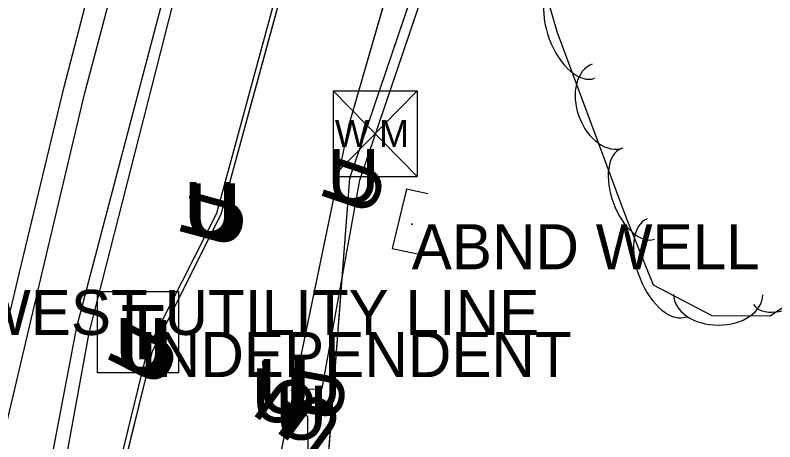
# Model space of a CAD drawing. Extents: x 954793 to 988390, y 1867850 to 1924428.
# Drawn here: x 961031.6 to 961116, y 1905653.5 to 1905700.8 of the extents above; entities that cross this region are included whole.
import ezdxf

# ---------------------------------------------------------------- set-up
doc = ezdxf.new("R2010")
doc.units = 0
for name, color, linetype in [('Default', 7, 'Continuous'), ('S_DITCHLINE', 7, 'Continuous'), ('S_EDGE_CONCRETE', 7, 'Continuous'), ('S_EDGE_PAVEMENT', 7, 'Continuous'), ('S_ELECTRIC_UTILITIES_ANNOT', 7, 'Continuous'), ('S_FIBER_OPTIC_CABLE', 7, 'Continuous'), ('S_MSC_PT_SYM', 7, 'Continuous'), ('S_SHOULDER', 7, 'Continuous'), ('S_SURVEY_TEXT_ANNOT', 7, 'Continuous'), ('S_TELEPHONE_UTILITIES', 7, 'Continuous'), ('S_TELEPHONE_UTILITIES_ANNOT', 7, 'Continuous'), ('S_TREE', 7, 'Continuous'), ('S_UNDERGROUND_CABLE', 7, 'Continuous'), ('S_UTL_PT_SYM', 7, 'Continuous'), ('S_WATER_UTILITIES', 7, 'Continuous')]:
    doc.layers.add(name, color=color, linetype=linetype)

msp = doc.modelspace()

# ---------------------------------------------------------------- linework, layer by layer
at = {"layer": 'S_DITCHLINE'}
for points in [[(961023.125, 1905589.411), (961026.746, 1905606.461), (961030.367, 1905623.512), (961034.42, 1905644.87), (961038.473, 1905666.228), (961043.782, 1905686.335), (961049.092, 1905706.441)], [(961025.678, 1905589.564), (961028.89, 1905606.267), (961032.102, 1905622.97), (961035.979, 1905644.258), (961039.856, 1905665.546), (961044.994, 1905685.718), (961050.132, 1905705.89)]]:
    msp.add_lwpolyline(points, dxfattribs=at)
at = {"layer": 'S_EDGE_CONCRETE'}
msp.add_lwpolyline([(961077.46, 1905680.982), (961075.101, 1905681.503), (961073.507, 1905674.91), (961076.499, 1905674.267)], dxfattribs=at)
at = {"layer": 'S_EDGE_PAVEMENT'}
msp.add_lwpolyline([(961027.741, 1905653.999), (961032.317, 1905673.003), (961037.092, 1905692.836), (961042.214, 1905712.642), (961047.336, 1905732.448), (961052.577, 1905752.228), (961057.182, 1905769.607)], dxfattribs=at)
at = {"layer": 'S_FIBER_OPTIC_CABLE'}
for p, q in [((961068.799, 1905682.724), (961097.338, 1905766.72)), ((961064.167, 1905622.208), (961068.799, 1905682.724))]:
    msp.add_line(p, q, dxfattribs=at)
msp.add_lwpolyline([(961026.414, 1904948.637), (961017.369, 1904982.587), (961011.819, 1905055.257), (961016.601, 1905138.531), (961017.468, 1905193.437), (961017.277, 1905224.85), (961027.258, 1905262.094), (961046.136, 1905280.89), (961043.588, 1905375.147), (961039.349, 1905456.04), (961041.723, 1905513.175), (961045.689, 1905529.363), (961064.975, 1905556.232), (961068.353, 1905571.617), (961066.892, 1905584.495), (961064.167, 1905622.208), (961068.799, 1905682.724), (961097.338, 1905766.72), (961110.99, 1905817.563), (961132.892, 1905884.854), (961164.243, 1905971.704), (961188.563, 1906032.157), (961262.109, 1906149.746)], dxfattribs=at)
msp.add_lwpolyline([(961026.414, 1904948.637), (961017.369, 1904982.587), (961011.819, 1905055.257), (961016.601, 1905138.531), (961017.468, 1905193.437), (961017.277, 1905224.85), (961027.258, 1905262.094), (961046.136, 1905280.89), (961043.588, 1905375.147), (961039.349, 1905456.04), (961041.723, 1905513.175), (961045.689, 1905529.363), (961064.975, 1905556.232), (961068.353, 1905571.617), (961066.892, 1905584.495), (961064.167, 1905622.208), (961068.799, 1905682.724), (961097.338, 1905766.72), (961110.99, 1905817.563), (961132.892, 1905884.854), (961164.243, 1905971.704), (961188.563, 1906032.157), (961262.109, 1906149.746)], dxfattribs=at)
at = {"layer": 'S_MSC_PT_SYM'}
msp.add_lwpolyline([(961075.672, 1905677.596), (961075.672, 1905677.646), (961075.672, 1905677.596), (961075.622, 1905677.596), (961075.672, 1905677.596), (961075.672, 1905677.546), (961075.672, 1905677.596), (961075.722, 1905677.596)], close=True, dxfattribs=at)
msp.add_lwpolyline([(961075.672, 1905677.596), (961075.672, 1905677.646), (961075.672, 1905677.596), (961075.622, 1905677.596), (961075.672, 1905677.596), (961075.672, 1905677.546), (961075.672, 1905677.596), (961075.722, 1905677.596)], close=True, dxfattribs=at)
msp.add_lwpolyline([(961075.672, 1905677.596), (961075.672, 1905677.646), (961075.672, 1905677.596), (961075.622, 1905677.596), (961075.672, 1905677.596), (961075.672, 1905677.546), (961075.672, 1905677.596), (961075.722, 1905677.596)], dxfattribs=at)
at = {"layer": 'S_SHOULDER'}
msp.add_lwpolyline([(961029.201, 1905648.899), (961029.944, 1905652.418), (961034.647, 1905672.219), (961039.35, 1905692.021), (961044.59, 1905711.856), (961049.831, 1905731.691), (961054.884, 1905751.611), (961059.192, 1905768.594)], dxfattribs=at)
at = {"layer": 'S_TELEPHONE_UTILITIES'}
msp.add_lwpolyline([(961040.798, 1905661.121), (961040.798, 1905670.121), (961049.798, 1905670.121), (961049.798, 1905661.121)], close=True, dxfattribs=at)
at = {"layer": 'S_TREE'}
msp.add_lwpolyline([(961133.525, 1905640.224), (961140.136, 1905656.118), (961143.911, 1905670.479), (961141.868, 1905679.135), (961136.185, 1905682.229), (961130.493, 1905681.553), (961125.957, 1905677.869), (961121.32, 1905671.335), (961115.487, 1905667.389), (961109.035, 1905667.418), (961102.511, 1905670.84), (961099.515, 1905678.273), (961091.84, 1905698.948), (961086.704, 1905716.627), (961087.419, 1905736.033), (961093.575, 1905756.113), (961095.873, 1905771.677), (961101.648, 1905792.34)], dxfattribs=at)
for centre, major_axis, ratio in [((961093.972, 1905699.299), (2.042, -5.502), 0.55008), ((961097.439, 1905690.71), (1.725, -4.646), 0.685311), ((961100.781, 1905680.96), (1.861, -5.012), 0.540699), ((961104.021, 1905672.769), (2.194, -5.443), 0.55008), ((961118.041, 1905671.678), (4.428, 2.996), 0.540699), ((961109.713, 1905669.797), (4.955, -0.022), 0.685311)]:
    msp.add_ellipse(centre, major_axis=major_axis, ratio=ratio, start_param=3.141593, end_param=6.283185, dxfattribs=at)
at = {"layer": 'S_UNDERGROUND_CABLE'}
for p, q in [((961069.924, 1905682.488), (961098.401, 1905766.49)), ((961054.039, 1905678.824), (961068.032, 1905730.244)), ((961054.501, 1905678.7), (961068.525, 1905729.918)), ((961065.738, 1905659.369), (961069.924, 1905682.488)), ((961046.38, 1905663.741), (961054.039, 1905678.824)), ((961046.9, 1905663.524), (961054.501, 1905678.7)), ((961037.019, 1905625.358), (961046.38, 1905663.741)), ((961037.472, 1905625.323), (961046.9, 1905663.524)), ((961062.236, 1905659.183), (961065.738, 1905659.369)), ((961064.154, 1905656.233), (961061.522, 1905658.167)), ((961064.421, 1905622.126), (961064.154, 1905656.233))]:
    msp.add_line(p, q, dxfattribs=at)
for points in [[(961017.856, 1904908.457), (961015.885, 1904941.507), (961005.937, 1904974.057), (960999.55, 1905055.876), (961001.902, 1905134.038), (961007.432, 1905195.766), (961009.84, 1905254.085), (961011.897, 1905344.409), (961013.819, 1905431.572), (961016.121, 1905461.565), (961020.884, 1905544.239), (961037.019, 1905625.358), (961046.38, 1905663.741), (961054.039, 1905678.824), (961068.032, 1905730.244), (961081.989, 1905759.219), (961099.968, 1905821.206), (961122.683, 1905896.294), (961150.178, 1905978.736), (961170.903, 1906041.604), (961202.059, 1906097.637), (961216.094, 1906117.433), (961239.648, 1906156.812)], [(961017.856, 1904908.457), (961015.885, 1904941.507), (961005.937, 1904974.057), (960999.55, 1905055.876), (961001.902, 1905134.038), (961007.432, 1905195.766), (961009.84, 1905254.085), (961011.897, 1905344.409), (961013.819, 1905431.572), (961016.121, 1905461.565), (961020.884, 1905544.239), (961037.019, 1905625.358), (961046.38, 1905663.741), (961054.039, 1905678.824), (961068.032, 1905730.244), (961081.989, 1905759.219), (961099.968, 1905821.206), (961122.683, 1905896.294), (961150.178, 1905978.736), (961170.903, 1906041.604), (961202.059, 1906097.637), (961216.094, 1906117.433), (961239.648, 1906156.812)], [(961018.521, 1904908.237), (961016.25, 1904941.651), (961006.406, 1904974.081), (961000.088, 1905055.791), (961002.591, 1905134.184), (961008.144, 1905195.509), (961010.364, 1905253.954), (961012.527, 1905344.234), (961014.305, 1905431.545), (961016.781, 1905461.41), (961021.243, 1905543.936), (961037.472, 1905625.323), (961046.9, 1905663.524), (961054.501, 1905678.7), (961068.525, 1905729.918), (961082.6, 1905758.887), (961100.338, 1905821.137), (961122.935, 1905896.129), (961151.052, 1905978.437), (961171.492, 1906041.573), (961202.633, 1906097.751), (961216.733, 1906116.832), (961239.626, 1906156.767)], [(961018.521, 1904908.237), (961016.25, 1904941.651), (961006.406, 1904974.081), (961000.088, 1905055.791), (961002.591, 1905134.184), (961008.144, 1905195.509), (961010.364, 1905253.954), (961012.527, 1905344.234), (961014.305, 1905431.545), (961016.781, 1905461.41), (961021.243, 1905543.936), (961037.472, 1905625.323), (961046.9, 1905663.524), (961054.501, 1905678.7), (961068.525, 1905729.918), (961082.6, 1905758.887), (961100.338, 1905821.137), (961122.935, 1905896.129), (961151.052, 1905978.437), (961171.492, 1906041.573), (961202.633, 1906097.751), (961216.733, 1906116.832), (961239.626, 1906156.767)], [(961062.236, 1905659.183), (961065.738, 1905659.369), (961069.924, 1905682.488), (961098.401, 1905766.49), (961112.008, 1905817.424), (961133.816, 1905884.197), (961165.317, 1905971.926), (961189.544, 1906031.665), (961255.496, 1906122.597), (961261.765, 1906150.054)], [(961062.236, 1905659.183), (961065.738, 1905659.369), (961069.924, 1905682.488), (961098.401, 1905766.49), (961112.008, 1905817.424), (961133.816, 1905884.197), (961165.317, 1905971.926), (961189.544, 1906031.665), (961255.496, 1906122.597), (961261.765, 1906150.054)], [(961028.045, 1904906.781), (961025.65, 1904948.78), (961016.659, 1904982.636), (961010.839, 1905055.291), (961015.859, 1905138.387), (961016.521, 1905193.245), (961016.22, 1905224.764), (961029.526, 1905260.971), (961043.948, 1905282.257), (961041.238, 1905375.939), (961038.638, 1905456.09), (961041.559, 1905512.765), (961045.422, 1905527.035), (961065.614, 1905555.958), (961067.769, 1905571.879), (961067.517, 1905584.468), (961064.421, 1905622.126), (961064.154, 1905656.233), (961061.522, 1905658.167)], [(961028.045, 1904906.781), (961025.65, 1904948.78), (961016.659, 1904982.636), (961010.839, 1905055.291), (961015.859, 1905138.387), (961016.521, 1905193.245), (961016.22, 1905224.764), (961029.526, 1905260.971), (961043.948, 1905282.257), (961041.238, 1905375.939), (961038.638, 1905456.09), (961041.559, 1905512.765), (961045.422, 1905527.035), (961065.614, 1905555.958), (961067.769, 1905571.879), (961067.517, 1905584.468), (961064.421, 1905622.126), (961064.154, 1905656.233), (961061.522, 1905658.167)]]:
    msp.add_lwpolyline(points, dxfattribs=at)
at = {"layer": 'S_UTL_PT_SYM'}
for points in [[(961068.721, 1905688.655), (961068.721, 1905688.705), (961068.721, 1905688.655), (961068.671, 1905688.655), (961068.721, 1905688.655), (961068.721, 1905688.605), (961068.721, 1905688.655), (961068.771, 1905688.655)], [(961068.799, 1905682.724), (961068.799, 1905682.774), (961068.799, 1905682.724), (961068.749, 1905682.724), (961068.799, 1905682.724), (961068.799, 1905682.674), (961068.799, 1905682.724), (961068.849, 1905682.724)]]:
    msp.add_lwpolyline(points, dxfattribs=at)
for points in [[(961068.721, 1905688.655), (961068.673, 1905688.669), (961068.721, 1905688.655), (961068.707, 1905688.607), (961068.721, 1905688.655), (961068.769, 1905688.641), (961068.721, 1905688.655), (961068.735, 1905688.703)], [(961068.721, 1905688.655), (961068.673, 1905688.669), (961068.721, 1905688.655), (961068.707, 1905688.607), (961068.721, 1905688.655), (961068.769, 1905688.641), (961068.721, 1905688.655), (961068.735, 1905688.703)], [(961068.799, 1905682.724), (961068.752, 1905682.74), (961068.799, 1905682.724), (961068.783, 1905682.677), (961068.799, 1905682.724), (961068.847, 1905682.708), (961068.799, 1905682.724), (961068.815, 1905682.772)], [(961068.799, 1905682.724), (961068.752, 1905682.74), (961068.799, 1905682.724), (961068.783, 1905682.677), (961068.799, 1905682.724), (961068.847, 1905682.708), (961068.799, 1905682.724), (961068.815, 1905682.772)]]:
    msp.add_lwpolyline(points, close=True, dxfattribs=at)
at = {"layer": 'S_WATER_UTILITIES'}
for p, q in [((961068.721, 1905688.655), (961090.923, 1905765.319)), ((961066.939, 1905692.403), (961076.278, 1905692.403)), ((961066.939, 1905692.403), (961066.939, 1905682.91)), ((961066.939, 1905692.403), (961076.278, 1905682.91)), ((961076.278, 1905692.403), (961066.939, 1905682.91)), ((961076.278, 1905692.403), (961076.278, 1905682.91)), ((961049.233, 1905594.708), (961068.721, 1905688.655)), ((961066.939, 1905682.91), (961076.278, 1905682.91))]:
    msp.add_line(p, q, dxfattribs=at)
msp.add_lwpolyline([(961085.613, 1905467.735), (961056.003, 1905539.166), (961050.341, 1905555.078), (961049.233, 1905594.708), (961068.721, 1905688.655), (961090.923, 1905765.319), (961105.262, 1905813.045), (961126.173, 1905882.976), (961155.443, 1905975.316), (961181.035, 1906041.587), (961226.378, 1906097.408), (961243.025, 1906126.273), (961256.327, 1906154.927)], dxfattribs=at)
msp.add_lwpolyline([(961085.613, 1905467.735), (961056.003, 1905539.166), (961050.341, 1905555.078), (961049.233, 1905594.708), (961068.721, 1905688.655), (961090.923, 1905765.319), (961105.262, 1905813.045), (961126.173, 1905882.976), (961155.443, 1905975.316), (961181.035, 1906041.587), (961226.378, 1906097.408), (961243.025, 1906126.273), (961256.327, 1906154.927)], dxfattribs=at)

# ---------------------------------------------------------------- texts
at = {"layer": 'Default'}
for rotation, p in [(360, (961066.295, 1905679.943)), (71.27355, (961071.17, 1905678.234)), (360, (961050.41, 1905676.279)), (360, (961050.872, 1905676.155)), (74.77663, (961055.542, 1905674.653)), (74.68702, (961055.998, 1905674.527)), (360, (961042.75, 1905661.196)), (63.07733, (961047.006, 1905659.352)), (63.39419, (961047.55, 1905659.139)), (360, (961043.27, 1905660.978)), (360, (961062.109, 1905656.824)), (3.04009, (961058.746, 1905656.449)), (360, (961058.606, 1905656.638)), (360, (961057.892, 1905655.622)), (79.73599, (961067.596, 1905655.345)), (143.69213, (961065.954, 1905658.069)), (360, (961060.524, 1905653.688)), (143.69213, (961068.586, 1905656.135))]:
    msp.add_text('U', height=6, rotation=rotation, dxfattribs=at).set_placement(p)
at = {"layer": 'S_ELECTRIC_UTILITIES_ANNOT'}
msp.add_text('LOWEST UTILITY LINE', height=5, dxfattribs=at).set_placement((961018.146, 1905665.313))
at = {"layer": 'S_SURVEY_TEXT_ANNOT'}
msp.add_text('ABND WELL', height=5, dxfattribs=at).set_placement((961075.672, 1905672.596))
at = {"layer": 'S_TELEPHONE_UTILITIES'}
msp.add_text('T', height=6, rotation=360, dxfattribs=at).set_placement((961043.361, 1905662.621))
at = {"layer": 'S_TELEPHONE_UTILITIES_ANNOT'}
msp.add_text('INDEPENDENT', height=5, dxfattribs=at).set_placement((961045.526, 1905660.639))
at = {"layer": 'S_WATER_UTILITIES'}
msp.add_text('W M', height=3, rotation=360, dxfattribs=at).set_placement((961067.144, 1905686.17))

doc.saveas('drawing.dxf')
